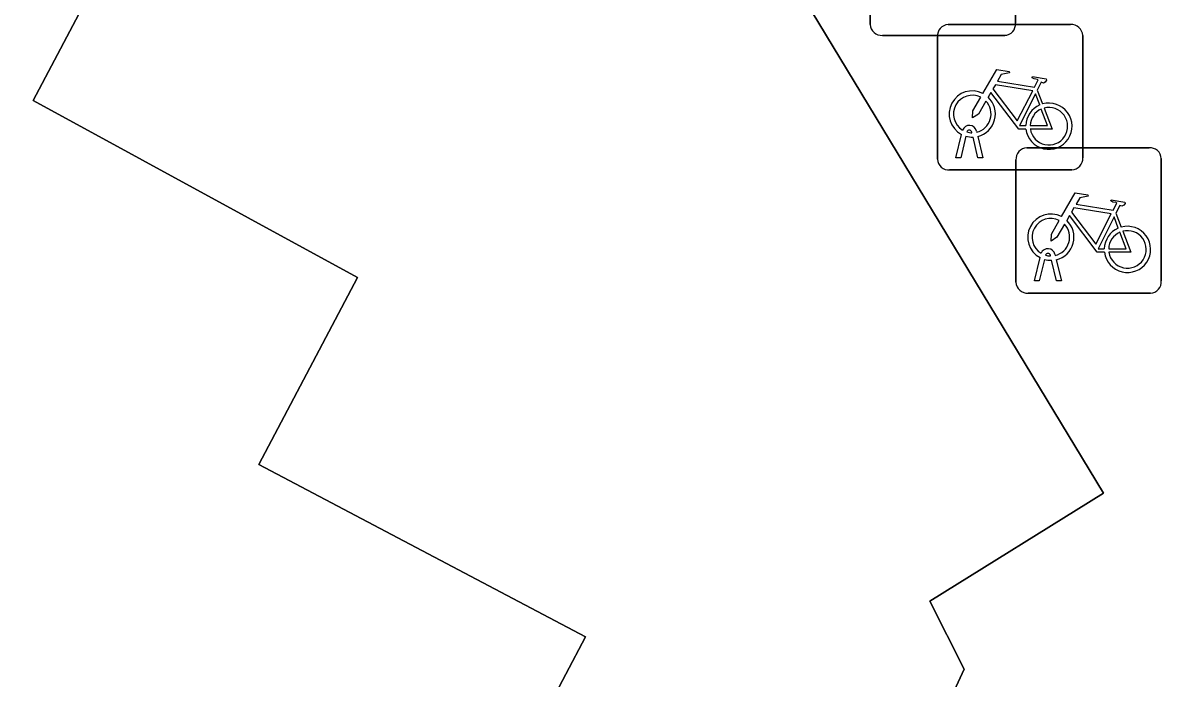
# Model space of a CAD drawing. Extents: x 159279 to 160377, y 384531 to 385888.
# Drawn here: x 159786.38 to 159794.34, y 385569.79 to 385574.3 of the extents above; entities that cross this region are included whole.
import ezdxf

# ---------------------------------------------------------------- set-up
doc = ezdxf.new("R2010")
doc.units = 0
for name, color, linetype in [('IMGEO_Fietsenrek', 7, 'Continuous'), ('IMGEO_Groenvoorziening', 7, 'Continuous'), ('IMGEO_Parkeervlak_open', 7, 'Continuous'), ('IMGEO_Voetpad_open', 7, 'Continuous')]:
    doc.layers.add(name, color=color, linetype=linetype)

msp = doc.modelspace()

# ---------------------------------------------------------------- linework, layer by layer
at = {"layer": 'IMGEO_Fietsenrek'}
for p, q in [((159792.2025, 385574.2879), (159792.2025, 385575.1288)), ((159792.2025, 385575.1288), (159792.2025, 385574.2879)), ((159793.2015, 385575.1381), (159793.2015, 385574.2972)), ((159793.2015, 385574.2972), (159793.2015, 385575.1381)), ((159792.7389, 385574.2875), (159793.5798, 385574.2875)), ((159793.5798, 385574.2875), (159792.7389, 385574.2875)), ((159793.1271, 385574.2135), (159792.2862, 385574.2135)), ((159792.2862, 385574.2135), (159793.1271, 385574.2135)), ((159792.6645, 385573.3629), (159792.6645, 385574.2038)), ((159792.6645, 385574.2038), (159792.6645, 385573.3629)), ((159793.6635, 385574.2131), (159793.6635, 385573.3722)), ((159793.6635, 385573.3722), (159793.6635, 385574.2131)), ((159793.3512, 385573.8372), (159793.3875, 385573.742)), ((159792.9019, 385573.5439), (159792.9009, 385573.5482)), ((159792.9326, 385573.5554), (159792.9344, 385573.5475)), ((159792.7915, 385573.3723), (159792.8298, 385573.5323)), ((159792.8602, 385573.5201), (159792.8249, 385573.3723)), ((159792.943, 385573.3723), (159792.9091, 385573.514)), ((159792.9414, 385573.5183), (159792.9764, 385573.3723)), ((159793.2789, 385573.4405), (159794.1198, 385573.4405)), ((159794.1198, 385573.4405), (159793.2789, 385573.4405)), ((159792.8249, 385573.3723), (159792.7915, 385573.3723)), ((159792.9764, 385573.3723), (159792.943, 385573.3723)), ((159793.2045, 385572.5159), (159793.2045, 385573.3568)), ((159793.2045, 385573.3568), (159793.2045, 385572.5159)), ((159794.2035, 385573.3661), (159794.2035, 385572.5252)), ((159794.2035, 385572.5252), (159794.2035, 385573.3661)), ((159793.5891, 385573.2885), (159792.7482, 385573.2885)), ((159792.7482, 385573.2885), (159793.5891, 385573.2885)), ((159793.8912, 385572.9902), (159793.9275, 385572.895)), ((159793.3315, 385572.5253), (159793.3698, 385572.6853)), ((159793.4002, 385572.6731), (159793.3649, 385572.5253)), ((159793.4419, 385572.6969), (159793.4409, 385572.7012)), ((159793.4726, 385572.7084), (159793.4744, 385572.7005)), ((159793.483, 385572.5253), (159793.4491, 385572.667)), ((159793.4814, 385572.6713), (159793.5164, 385572.5253)), ((159793.3649, 385572.5253), (159793.3315, 385572.5253)), ((159793.5164, 385572.5253), (159793.483, 385572.5253)), ((159794.1291, 385572.4415), (159793.2882, 385572.4415)), ((159793.2882, 385572.4415), (159794.1291, 385572.4415))]:
    msp.add_line(p, q, dxfattribs=at)
for points in [[(159792.9771, 385573.8142), (159793.0718, 385573.9777), (159793.158, 385573.9639), (159793.1597, 385573.9552), (159793.1036, 385573.9443), (159793.0774, 385573.899), (159793.3326, 385573.8582)], [(159793.3197, 385573.833), (159793.0629, 385573.874), (159793.0462, 385573.8452), (159793.2132, 385573.6249), (159793.3197, 385573.833)], [(159793.3326, 385573.8582), (159793.3576, 385573.907), (159793.3525, 385573.911), (159793.3293, 385573.9147), (159793.3166, 385573.9222), (159793.3156, 385573.9253), (159793.3178, 385573.9299), (159793.4126, 385573.9148), (159793.4149, 385573.9045), (159793.4055, 385573.8921), (159793.3931, 385573.8857), (159793.3786, 385573.8919), (159793.3512, 385573.8372)], [(159792.9978, 385573.7617), (159792.9462, 385573.6725), (159792.9063, 385573.6465), (159792.9075, 385573.694), (159792.962, 385573.7882)], [(159793.2728, 385573.5695), (159793.2231, 385573.5696), (159793.0324, 385573.8213), (159793.0134, 385573.7885)], [(159793.3677, 385573.735), (159793.3384, 385573.8118), (159793.229, 385573.5937), (159793.2717, 385573.5936)], [(159793.3017, 385573.5935), (159793.4216, 385573.5933), (159793.3784, 385573.7069)], [(159793.3982, 385573.7138), (159793.4532, 385573.5692), (159793.3031, 385573.5695)], [(159793.5171, 385572.9672), (159793.6118, 385573.1307), (159793.698, 385573.1169), (159793.6997, 385573.1082), (159793.6436, 385573.0973), (159793.6174, 385573.052), (159793.8726, 385573.0112)], [(159793.8726, 385573.0112), (159793.8976, 385573.06), (159793.8925, 385573.064), (159793.8693, 385573.0677), (159793.8566, 385573.0752), (159793.8556, 385573.0783), (159793.8578, 385573.0829), (159793.9526, 385573.0678), (159793.9549, 385573.0575), (159793.9455, 385573.0451), (159793.9331, 385573.0387), (159793.9186, 385573.0449), (159793.8912, 385572.9902)], [(159793.8597, 385572.986), (159793.6029, 385573.027), (159793.5862, 385572.9982), (159793.7532, 385572.7779), (159793.8597, 385572.986)], [(159793.5378, 385572.9147), (159793.4862, 385572.8255), (159793.4463, 385572.7995), (159793.4475, 385572.847), (159793.502, 385572.9412)], [(159793.8128, 385572.7225), (159793.7631, 385572.7226), (159793.5724, 385572.9743), (159793.5534, 385572.9415)], [(159793.9077, 385572.888), (159793.8784, 385572.9648), (159793.769, 385572.7467), (159793.8117, 385572.7466)], [(159793.8417, 385572.7465), (159793.9616, 385572.7463), (159793.9184, 385572.8599)], [(159793.9382, 385572.8668), (159793.9932, 385572.7222), (159793.8431, 385572.7225)]]:
    msp.add_lwpolyline(points, dxfattribs=at)
for centre, radius, start, end in [((159792.2804, 385574.2912), 0.0779, 182.4484, 274.28452), ((159792.2804, 385574.2912), 0.0779, 182.4484, 274.28452), ((159792.7422, 385574.2096), 0.0779, 92.4484, 184.28452), ((159792.7422, 385574.2096), 0.0779, 92.4484, 184.28452), ((159793.1238, 385574.2914), 0.0779, 272.4484, 4.28452), ((159793.1238, 385574.2914), 0.0779, 272.4484, 4.28452), ((159793.5856, 385574.2098), 0.0779, 2.4484, 94.28452), ((159793.5856, 385574.2098), 0.0779, 2.4484, 94.28452), ((159792.9041, 385573.6729), 0.159, 62.67661, 242.13685), ((159792.9041, 385573.6729), 0.129, 63.31916, 238.90302), ((159792.9041, 385573.6729), 0.159, 283.5766, 46.60424), ((159792.9041, 385573.6729), 0.129, 283.60429, 43.43025), ((159793.4307, 385573.5889), 0.159, 113.3408, 178.32165), ((159793.4307, 385573.5889), 0.159, 187.0065, 105.77075), ((159793.4307, 385573.5889), 0.129, 113.92302, 177.95563), ((159793.4307, 385573.5889), 0.129, 188.67146, 104.58832), ((159792.8839, 385573.5443), 0.0499, 12.8025, 158.69338), ((159792.8839, 385573.5443), 0.0174, 12.8025, 163.45023), ((159792.9041, 385573.6729), 0.129, 253.41502, 269.02044), ((159792.9041, 385573.6729), 0.159, 253.99666, 271.78671), ((159793.2822, 385573.3626), 0.0779, 92.4484, 184.28452), ((159793.2822, 385573.3626), 0.0779, 92.4484, 184.28452), ((159794.1256, 385573.3628), 0.0779, 2.4484, 94.28452), ((159794.1256, 385573.3628), 0.0779, 2.4484, 94.28452), ((159792.7424, 385573.3662), 0.0779, 182.4484, 274.28452), ((159792.7424, 385573.3662), 0.0779, 182.4484, 274.28452), ((159793.5858, 385573.3664), 0.0779, 272.4484, 4.28452), ((159793.5858, 385573.3664), 0.0779, 272.4484, 4.28452), ((159793.4441, 385572.8259), 0.159, 62.67661, 242.13685), ((159793.4441, 385572.8259), 0.129, 63.31916, 238.90302), ((159793.4441, 385572.8259), 0.129, 283.60429, 43.43025), ((159793.4441, 385572.8259), 0.159, 283.5766, 46.60424), ((159793.9707, 385572.7419), 0.159, 113.3408, 178.32165), ((159793.9707, 385572.7419), 0.159, 187.0065, 105.77075), ((159793.9707, 385572.7419), 0.129, 113.92302, 177.95563), ((159793.9707, 385572.7419), 0.129, 188.67146, 104.58832), ((159793.4239, 385572.6973), 0.0499, 12.8025, 158.69338), ((159793.4441, 385572.8259), 0.159, 253.99666, 271.78671), ((159793.4239, 385572.6973), 0.0174, 12.8025, 163.45023), ((159793.4441, 385572.8259), 0.129, 253.41502, 269.02044), ((159793.2824, 385572.5192), 0.0779, 182.4484, 274.28452), ((159793.2824, 385572.5192), 0.0779, 182.4484, 274.28452), ((159794.1258, 385572.5194), 0.0779, 272.4484, 4.28452), ((159794.1258, 385572.5194), 0.0779, 272.4484, 4.28452)]:
    msp.add_arc(centre, radius, start, end, dxfattribs=at)
at = {"layer": 'IMGEO_Groenvoorziening'}
msp.add_lwpolyline([(159792.629, 385569.38), (159792.848, 385569.856), (159792.613, 385570.325), (159793.805, 385571.066), (159786.464, 385583.19), (159784.696, 385582.109), (159778.966, 385578.836), (159780.86, 385575.565), (159782.697, 385579.096), (159785.605, 385577.582), (159784.905, 385576.264), (159787.141, 385575.076), (159786.448, 385573.765), (159788.677, 385572.548), (159787.999, 385571.263), (159790.245, 385570.078), (159789.569, 385568.795), (159791.815, 385567.61)], close=True, dxfattribs=at)
at = {"layer": 'IMGEO_Parkeervlak_open'}
msp.add_lwpolyline([(159791.815, 385567.61), (159789.569, 385568.795), (159790.245, 385570.078), (159787.999, 385571.263), (159788.677, 385572.548), (159786.448, 385573.765), (159787.141, 385575.076), (159784.905, 385576.264), (159785.605, 385577.582), (159782.697, 385579.096), (159780.86, 385575.565), (159789.095, 385562.558), (159789.201, 385562.384)], close=True, dxfattribs=at)
at = {"layer": 'IMGEO_Voetpad_open'}
msp.add_lwpolyline([(159802.913, 385574.996), (159804.077, 385575.728), (159805.406, 385573.591), (159811.586, 385577.468), (159817.007, 385580.869), (159814.157, 385585.444), (159800.999, 385577.268), (159794.33, 385588.001), (159786.464, 385583.19), (159793.805, 385571.066), (159792.613, 385570.325), (159792.848, 385569.856), (159792.629, 385569.38), (159794.805, 385565.888), (159795.835, 385564.236), (159808.541, 385543.849)], dxfattribs=at)

doc.saveas('drawing.dxf')
